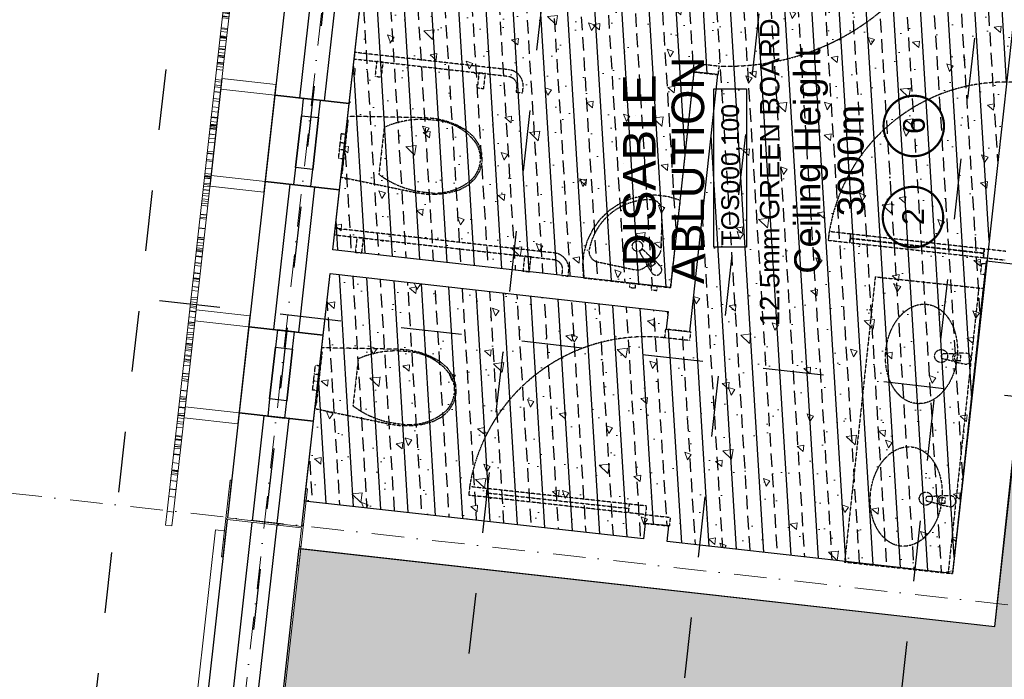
# Model space of a CAD drawing. Header units: millimetres. Extents: x -115474967 to 444143, y -74377 to 241828222.
# Tile 572 of 590: x 114559 to 119099, y 517280 to 520321. Entities that reach past the tile are written whole.
import ezdxf
from ezdxf.enums import TextEntityAlignment as Align

# ---------------------------------------------------------------- set-up
doc = ezdxf.new("R2010")
doc.units = ezdxf.units.MM
doc.header["$MEASUREMENT"] = 0
for name, pattern in [('( Dashed )', [0.75, 0.5, -0.25]), ('Block C$0$DASHED2', [0.375, 0.25, -0.125]), ('Dashed', [280, 140, -140]), ('Dot & Dashed', [280, 150, -60, 0, -70]), ('PHANTOM', [2.5, 1.25, -0.25, 0.25, -0.25, 0.25, -0.25])]:
    doc.linetypes.add(name, pattern=pattern)
for name, color, linetype in [('0-HACH', 9, 'Continuous'), ('00-1 FloorFinish', 1, 'Continuous'), ('00-1 FloorLevel', 7, 'Continuous'), ('00-2 Roof Lines', 8, 'Dashed'), ('00-2 Walls', 4, 'Continuous'), ('00-2 Windows', 1, 'Continuous'), ('00-3 Elev 01', 7, 'Continuous'), ('00-5 Grid 01', 9, 'PHANTOM'), ('A-DOOR NUMBERS', 7, 'Continuous')]:
    doc.layers.add(name, color=color, linetype=linetype)
for name, color, linetype, lineweight in [('00-1 Labels', 4, 'Continuous', 35), ('1HATCH', 8, 'Continuous', 0), ('2 Windows', 1, 'Continuous', 25), ('A_BEAMS_Pen_No__3', 7, 'Continuous', 15), ('A_COLUMNS_Pen_No__3', 7, 'Continuous', 15), ('B_FURN FIXED_Pen_No__86', 255, 'Continuous', 20)]:
    doc.layers.add(name, color=color, linetype=linetype, lineweight=lineweight)
doc.layers.add('0_cons_01', color=40, linetype='Continuous', lineweight=0, plot=False)
doc.layers.add('A_COLUMNS_Pen_No__7', color=7, linetype='Continuous', lineweight=5, true_color=0x3f3f3f)
doc.styles.add('ARIAL', font='arial.ttf')
doc.styles.add('GENERATED_STYLE_2', font='arial.ttf')

# ---------------------------------------------------------------- blocks, each defined once
blk = doc.blocks.new('LASER CUT SCREEN[7]', base_point=(-27509.6, 77928.2))
at = {"layer": 'A_BEAMS_Pen_No__3', "color": 7, "linetype": 'Continuous', "lineweight": 15}
for p, q in [((-30292.2, 78239.9), (-30288.9, 78269.8)), ((-30225, 78262.6), (-30288.9, 78269.8)), ((-30228.4, 78232.8), (-30292.2, 78239.9)), ((-30228.4, 78232.8), (-30225, 78262.6)), ((-29323.8, 78131.4), (-30228.4, 78232.8)), ((-29320.5, 78161.2), (-30225, 78262.6)), ((-30159.9, 78225.1), (-30156.6, 78254.9)), ((-30126.7, 78221.4), (-30123.4, 78251.2)), ((-30125.2, 78221.2), (-30121.9, 78251)), ((-30087, 78217), (-30083.7, 78246.8)), ((-30086.9, 78216.9), (-30083.6, 78246.8)), ((-30058.5, 78213.8), (-30055.1, 78243.6)), ((-30051, 78212.9), (-30047.6, 78242.7)), ((-30042.6, 78212), (-30039.2, 78241.8)), ((-30040.5, 78211.7), (-30037.2, 78241.6)), ((-30037.5, 78211.4), (-30034.1, 78241.2)), ((-30004.2, 78207.7), (-30000.8, 78237.5)), ((-29966.9, 78203.5), (-29963.5, 78233.3)), ((-29965.4, 78203.3), (-29962, 78233.1)), ((-29963.1, 78203.1), (-29959.8, 78232.9)), ((-29936.9, 78200.1), (-29933.5, 78229.9)), ((-29930, 78199.4), (-29926.7, 78229.2)), ((-29928.2, 78199.2), (-29924.9, 78229)), ((-29927.5, 78199.1), (-29924.2, 78228.9)), ((-29920.6, 78198.3), (-29917.2, 78228.1)), ((-29898.5, 78195.8), (-29895.2, 78225.6)), ((-29897, 78195.7), (-29893.6, 78225.5)), ((-29893.9, 78195.3), (-29890.6, 78225.1)), ((-29882.6, 78194.1), (-29879.3, 78223.9)), ((-29879.4, 78193.7), (-29876.1, 78223.5)), ((-29840, 78189.3), (-29836.6, 78219.1)), ((-29823.8, 78187.5), (-29820.5, 78217.3)), ((-29813.9, 78186.3), (-29810.5, 78216.2)), ((-29797, 78184.5), (-29793.7, 78214.3)), ((-29786.4, 78183.3), (-29783.1, 78213.1)), ((-29784, 78183), (-29780.7, 78212.8)), ((-29775.7, 78182.1), (-29772.4, 78211.9)), ((-29750.2, 78179.2), (-29746.8, 78209)), ((-29747.1, 78178.9), (-29743.7, 78208.7)), ((-29720.6, 78175.9), (-29717.3, 78205.7)), ((-29710.5, 78174.8), (-29707.2, 78204.6)), ((-29705.5, 78174.2), (-29702.2, 78204)), ((-29698.7, 78173.4), (-29695.3, 78203.3)), ((-29671.5, 78170.4), (-29668.1, 78200.2)), ((-29669.7, 78170.2), (-29666.4, 78200)), ((-29626.1, 78165.3), (-29622.7, 78195.1)), ((-29625.2, 78165.2), (-29621.9, 78195)), ((-29617, 78164.3), (-29613.6, 78194.1)), ((-29605.6, 78163), (-29602.3, 78192.8)), ((-29605.1, 78162.9), (-29601.7, 78192.8)), ((-29593.1, 78161.6), (-29589.8, 78191.4)), ((-29591.7, 78161.4), (-29588.3, 78191.3)), ((-29554.7, 78157.3), (-29551.3, 78187.1)), ((-29537.1, 78155.3), (-29533.8, 78185.2)), ((-29529.9, 78154.5), (-29526.5, 78184.3)), ((-29526.1, 78154.1), (-29522.8, 78183.9)), ((-29511.2, 78152.4), (-29507.9, 78182.2)), ((-29507.3, 78152), (-29503.9, 78181.8)), ((-29487.3, 78149.8), (-29484, 78179.6)), ((-29479.5, 78148.9), (-29476.2, 78178.7)), ((-29469.4, 78147.7), (-29466.1, 78177.6)), ((-29460.3, 78146.7), (-29457, 78176.5)), ((-29456.1, 78146.3), (-29452.8, 78176.1)), ((-29453.2, 78145.9), (-29449.9, 78175.7)), ((-29432.6, 78143.6), (-29429.3, 78173.4)), ((-29425.5, 78142.8), (-29422.1, 78172.6)), ((-29411.8, 78141.3), (-29408.4, 78171.1)), ((-29402.2, 78140.2), (-29398.8, 78170)), ((-29383.3, 78138.1), (-29380, 78167.9)), ((-29369.3, 78136.5), (-29365.9, 78166.3)), ((-29362.4, 78135.8), (-29359.1, 78165.6)), ((-29356.7, 78135.1), (-29353.4, 78164.9)), ((-29354.4, 78134.9), (-29351, 78164.7)), ((-29332, 78132.4), (-29328.7, 78162.2)), ((-29130.4, 78109.8), (-29323.8, 78131.4)), ((-29127, 78139.6), (-29320.5, 78161.2)), ((-29306.5, 78129.5), (-29303.2, 78159.3)), ((-29304.2, 78129.2), (-29300.9, 78159.1)), ((-29288.3, 78127.5), (-29284.9, 78157.3)), ((-29281.6, 78126.7), (-29278.3, 78156.5)), ((-29262.3, 78124.5), (-29259, 78154.4)), ((-29250.4, 78123.2), (-29247, 78153)), ((-29241.4, 78122.2), (-29238.1, 78152)), ((-29210.6, 78118.8), (-29207.3, 78148.6)), ((-29192.7, 78116.7), (-29189.4, 78146.6)), ((-29191.7, 78116.6), (-29188.4, 78146.4)), ((-29166, 78113.7), (-29162.6, 78143.6)), ((-29156.5, 78112.7), (-29153.1, 78142.5)), ((-29153.2, 78112.3), (-29149.9, 78142.1)), ((-29152.2, 78112.2), (-29148.8, 78142)), ((-29151.6, 78112.1), (-29148.2, 78142)), ((-29130.5, 78109.8), (-29127.2, 78139.6)), ((-29128.2, 78109.5), (-29124.9, 78139.3)), ((-28147.9, 78029.9), (-29127, 78139.6)), ((-29094.6, 78105.8), (-29091.3, 78135.6)), ((-29083.3, 78104.5), (-29080, 78134.3)), ((-29080.8, 78104.2), (-29077.5, 78134)), ((-29053.4, 78101.1), (-29050.1, 78131)), ((-29050.9, 78100.9), (-29047.6, 78130.7)), ((-28151.3, 78000.1), (-29130.4, 78109.8)), ((-29029.7, 78098.5), (-29026.4, 78128.3)), ((-29025.3, 78098), (-29022, 78127.8)), ((-29020.9, 78097.5), (-29017.6, 78127.3)), ((-29014.3, 78096.7), (-29010.9, 78126.6)), ((-29013.2, 78096.6), (-29009.9, 78126.4)), ((-29001.7, 78095.3), (-28998.3, 78125.2)), ((-28989.4, 78094), (-28986.1, 78123.8)), ((-28973.3, 78092.2), (-28969.9, 78122)), ((-28972.7, 78092.1), (-28969.3, 78121.9)), ((-28965.6, 78091.3), (-28962.3, 78121.1)), ((-28964.6, 78091.2), (-28961.3, 78121)), ((-28922.9, 78086.5), (-28919.5, 78116.3)), ((-28921.9, 78086.4), (-28918.6, 78116.2)), ((-28878.3, 78081.5), (-28875, 78111.3)), ((-28872.6, 78080.9), (-28869.2, 78110.7)), ((-28871.9, 78080.8), (-28868.6, 78110.6)), ((-28860.4, 78079.5), (-28857, 78109.3)), ((-28858.5, 78079.3), (-28855.2, 78109.1)), ((-28817.7, 78074.7), (-28814.4, 78104.5)), ((-28808.3, 78073.7), (-28805, 78103.5)), ((-28797.1, 78072.4), (-28793.8, 78102.2)), ((-28787.5, 78071.3), (-28784.1, 78101.2)), ((-28772.9, 78069.7), (-28769.5, 78099.5)), ((-28762.1, 78068.5), (-28758.7, 78098.3)), ((-28746.4, 78066.7), (-28743, 78096.5)), ((-28745.6, 78066.6), (-28742.3, 78096.5)), ((-28745.2, 78066.6), (-28741.8, 78096.4)), ((-28729.2, 78064.8), (-28725.8, 78094.6)), ((-28721.3, 78063.9), (-28717.9, 78093.7)), ((-28715.6, 78063.3), (-28712.2, 78093.1)), ((-28692.6, 78060.7), (-28689.3, 78090.5)), ((-28690.8, 78060.5), (-28687.5, 78090.3)), ((-28685.5, 78059.9), (-28682.2, 78089.7)), ((-28684.1, 78059.8), (-28680.8, 78089.6)), ((-28683.1, 78059.6), (-28679.7, 78089.5)), ((-28680.6, 78059.4), (-28677.3, 78089.2)), ((-28670.4, 78058.2), (-28667.1, 78088)), ((-28646.6, 78055.5), (-28643.2, 78085.4)), ((-28613, 78051.8), (-28609.6, 78081.6)), ((-28606, 78051), (-28602.6, 78080.8)), ((-28578.4, 78047.9), (-28575.1, 78077.7)), ((-28576.4, 78047.7), (-28573, 78077.5)), ((-28568.1, 78046.8), (-28564.8, 78076.6)), ((-28527.1, 78042.2), (-28523.7, 78072)), ((-28507.5, 78040), (-28504.2, 78069.8)), ((-28490, 78038), (-28486.7, 78067.8)), ((-28489, 78037.9), (-28485.7, 78067.7)), ((-28488.9, 78037.9), (-28485.6, 78067.7)), ((-28488.8, 78037.9), (-28485.5, 78067.7)), ((-28465.6, 78035.3), (-28462.2, 78065.1)), ((-28462.5, 78034.9), (-28459.1, 78064.7)), ((-28455.9, 78034.2), (-28452.6, 78064)), ((-28455.1, 78034.1), (-28451.7, 78063.9)), ((-28450.2, 78033.5), (-28446.9, 78063.4)), ((-28446.8, 78033.2), (-28443.5, 78063)), ((-28443.9, 78032.8), (-28440.6, 78062.7)), ((-28431.9, 78031.5), (-28428.5, 78061.3)), ((-28412.6, 78029.3), (-28409.3, 78059.1)), ((-28409.5, 78029), (-28406.1, 78058.8)), ((-28384.8, 78026.2), (-28381.5, 78056)), ((-28363.3, 78023.8), (-28359.9, 78053.6)), ((-28335.5, 78020.7), (-28332.2, 78050.5)), ((-28324.7, 78019.5), (-28321.4, 78049.3)), ((-28294.9, 78016.1), (-28291.6, 78046)), ((-28293, 78015.9), (-28289.6, 78045.7)), ((-28292.4, 78015.9), (-28289.1, 78045.7)), ((-28270.9, 78013.5), (-28267.6, 78043.3)), ((-28262.9, 78012.6), (-28259.5, 78042.4)), ((-28246.3, 78010.7), (-28242.9, 78040.5)), ((-28238.2, 78009.8), (-28234.8, 78039.6)), ((-28191.5, 78004.6), (-28188.1, 78034.4)), ((-28178.2, 78003.1), (-28174.8, 78032.9)), ((-28177.6, 78003), (-28174.3, 78032.8)), ((-28164.8, 78001.6), (-28161.5, 78031.4)), ((-28161.2, 78001.2), (-28157.9, 78031)), ((-28159, 78000.9), (-28155.6, 78030.7)), ((-28158.2, 78000.8), (-28154.9, 78030.6)), ((-27509.6, 77928.2), (-28151.3, 78000.1)), ((-27506.3, 77958), (-28147.9, 78029.9)), ((-28133.9, 77998.1), (-28130.6, 78027.9)), ((-28133.6, 77998.1), (-28130.2, 78027.9)), ((-28128, 77997.4), (-28124.7, 78027.3)), ((-28125.6, 77997.2), (-28122.3, 78027)), ((-28113.4, 77995.8), (-28110.1, 78025.6)), ((-28098.1, 77994.1), (-28094.8, 78023.9)), ((-28095, 77993.7), (-28091.6, 78023.6)), ((-28084.2, 77992.5), (-28080.9, 78022.4)), ((-28055.8, 77989.4), (-28052.4, 78019.2)), ((-28045.8, 77988.2), (-28042.4, 78018)), ((-28042.9, 77987.9), (-28039.6, 78017.7)), ((-28040.1, 77987.6), (-28036.8, 78017.4)), ((-28036.5, 77987.2), (-28033.1, 78017)), ((-28036, 77987.1), (-28032.7, 78017)), ((-28016.6, 77985), (-28013.3, 78014.8)), ((-28004.6, 77983.6), (-28001.3, 78013.4)), ((-28004.1, 77983.6), (-28000.7, 78013.4)), ((-27999.3, 77983), (-27996, 78012.8)), ((-27952.8, 77977.8), (-27949.5, 78007.6)), ((-27947.6, 77977.2), (-27944.3, 78007)), ((-27944.8, 77976.9), (-27941.5, 78006.7)), ((-27931, 77975.4), (-27927.6, 78005.2)), ((-27930.7, 77975.3), (-27927.4, 78005.2)), ((-27925.9, 77974.8), (-27922.6, 78004.6)), ((-27918, 77973.9), (-27914.7, 78003.7)), ((-27902.4, 77972.2), (-27899.1, 78002)), ((-27879.4, 77969.6), (-27876.1, 77999.4)), ((-27861.2, 77967.5), (-27857.8, 77997.4)), ((-27861, 77967.5), (-27857.7, 77997.3)), ((-27856.3, 77967), (-27852.9, 77996.8)), ((-27851.5, 77966.5), (-27848.2, 77996.3)), ((-27844.3, 77965.7), (-27840.9, 77995.5)), ((-27837.8, 77964.9), (-27834.4, 77994.7)), ((-27826, 77963.6), (-27822.6, 77993.4)), ((-27823.3, 77963.3), (-27819.9, 77993.1)), ((-27812, 77962), (-27808.7, 77991.9)), ((-27798.2, 77960.5), (-27794.9, 77990.3)), ((-27791.3, 77959.7), (-27788, 77989.5)), ((-27787.2, 77959.3), (-27783.9, 77989.1)), ((-27775.4, 77957.9), (-27772.1, 77987.8)), ((-27754.8, 77955.6), (-27751.4, 77985.4)), ((-27754.4, 77955.6), (-27751.1, 77985.4)), ((-27745.8, 77954.6), (-27742.5, 77984.4)), ((-27745.2, 77954.6), (-27741.9, 77984.4)), ((-27740.7, 77954), (-27737.4, 77983.9)), ((-27722.9, 77952.1), (-27719.6, 77981.9)), ((-27699.6, 77949.4), (-27696.2, 77979.3)), ((-27681.5, 77947.4), (-27678.2, 77977.2)), ((-27678.7, 77947.1), (-27675.3, 77976.9)), ((-27660.5, 77945.1), (-27657.2, 77974.9)), ((-27660.1, 77945), (-27656.8, 77974.8)), ((-27650.3, 77943.9), (-27646.9, 77973.7)), ((-27642.1, 77943), (-27638.8, 77972.8)), ((-27631.3, 77941.8), (-27627.9, 77971.6)), ((-27629.7, 77941.6), (-27626.3, 77971.4)), ((-27619.8, 77940.5), (-27616.5, 77970.3)), ((-27617.2, 77940.2), (-27613.9, 77970)), ((-27583.9, 77936.5), (-27580.6, 77966.3)), ((-27573.5, 77935.3), (-27570.1, 77965.1)), ((-27509.6, 77928.2), (-27506.3, 77958))]:
    blk.add_line(p, q, dxfattribs=at)
blk = doc.blocks.new('IPE Column 20[91]', base_point=(-30278.5, 77813.6))
at = {"layer": 'A_COLUMNS_Pen_No__7', "linetype": 'Continuous', "lineweight": 5, "true_color": 0x3f3f3f}
h = blk.add_hatch(dxfattribs=at)
h.set_pattern_fill('STEEL', color=250, style=0, pattern_type=2)
h.set_pattern_definition([(45, (0, 0), (-159.099, 159.099), []), (45, (-53.03, 53.03), (-159.099, 159.099), [])])
h.paths.add_polyline_path([(-30475.8, 77655.5), (-30122.1, 77615.1), (-30121.3, 77622), (-30294.6, 77641.9), (-30255.4, 77984.6), (-30082.1, 77964.8), (-30081.3, 77971.7), (-30434.9, 78012.2), (-30435.7, 78005.3), (-30262.4, 77985.4), (-30301.6, 77642.7), (-30475, 77662.5)])
at = {"layer": 'A_COLUMNS_Pen_No__3', "color": 7, "linetype": 'Continuous', "lineweight": 15}
for p, q in [((-30434.9, 78012.2), (-30435.7, 78005.3)), ((-30435.7, 78005.3), (-30262.4, 77985.4)), ((-30081.3, 77971.7), (-30434.9, 78012.2)), ((-30262.4, 77985.4), (-30301.6, 77642.7)), ((-30294.6, 77641.9), (-30255.4, 77984.6)), ((-30255.4, 77984.6), (-30082.1, 77964.8)), ((-30082.1, 77964.8), (-30081.3, 77971.7)), ((-30475, 77662.5), (-30475.8, 77655.5)), ((-30475.8, 77655.5), (-30122.1, 77615.1)), ((-30301.6, 77642.7), (-30475, 77662.5)), ((-30121.3, 77622), (-30294.6, 77641.9)), ((-30122.1, 77615.1), (-30121.3, 77622))]:
    blk.add_line(p, q, dxfattribs=at)
blk = doc.blocks.new('Room Tags')
at = {"layer": '00-1 FloorLevel', "color": 2}
blk.add_lwpolyline([(-571.3, -75.7), (646.5, -75.7), (646.5, -324.7), (-571.3, -324.7)], close=True, dxfattribs=at)
at = {"layer": '00-1 FloorFinish', "style": 'ARIAL'}
blk.add_attdef('F-FINISH', text='', height=150, dxfattribs=at).set_placement((5.1, -578), align=Align.CENTER)
at = {"layer": '00-1 FloorLevel', "style": 'ARIAL'}
blk.add_text('TOS:', height=136.36, dxfattribs=at).set_placement((-557.4, -200.2), align=Align.MIDDLE_LEFT)
blk.add_attdef('000,000', text='', height=136.4, dxfattribs=at).set_placement((606.9, -200.2), align=Align.MIDDLE_RIGHT)
at = {"layer": '00-1 Labels', "style": 'ARIAL'}
for tag, p in [('ROOM1?', (19, 746.2)), ('ROOM2?', (19, 373.1)), ('ROOM3?', (19, 0))]:
    blk.add_attdef(tag, text='', height=250, dxfattribs=at).set_placement(p, align=Align.CENTER)
blk = doc.blocks.new('123')
at = {"layer": '0-HACH', "ltscale": 5, "true_color": 0x939598, "transparency": 33554559}
h = blk.add_hatch(dxfattribs=at)
h.set_pattern_fill('BRASS', color=252, scale=500, angle=3.5)
h.set_pattern_definition([(3.5, (94749.18, -121076.4), (-7.63107, 124.76685), []), (3.5, (94745.37, -121014.02), (-7.63107, 124.76685), [62.5, -31.25])])
h.paths.add_polyline_path([(64571.6, -43447.9), (65620.7, -43565.7), (65445.8, -45123.7), (65363.4, -45114.8), (65351.5, -45224.1), (66537.3, -45352.7), (66549.1, -45243.4), (65555.2, -45135.6), (65730, -43577.6), (67916.2, -43822.9), (67742.5, -45372.8), (67643.1, -45362.3), (67630.8, -45471.6), (67730.2, -45482.8), (67582.4, -46804), (64236.9, -46434.9), (64384.3, -45119.3), (64456.8, -45127.1), (64468.6, -45017.8), (64396.6, -45009.9)])
at = {"layer": '1HATCH', "true_color": 0x636466, "transparency": 33554687}
h = blk.add_hatch(dxfattribs=at)
h.set_pattern_fill('AR-SAND', color=251, scale=50)
h.set_pattern_definition([(37.5, (94749.184, -121076.4), (-3.14967, 96.34119), [0, -76, 0, -85, 0, -81.25]), (7.5, (94749.18, -121076.4), (88.48884, 141.1073), [0, -41, 0, -68.5, 0, -26.25]), (327.5, (94687.68, -121076.4), (155.70709, 0.28295), [0, -25, 0, -90, 0, -117.5]), (317.5, (94687.68, -121076.4), (150.30633, 43.88378), [0, -12.5, 0, -59, 0, -67.5])])
h.paths.add_polyline_path([(47003.1, -53356.4), (46704.3, -49001), (46701, -48950), (49324.1, -48778.4), (49180.8, -46587.6), (49234.6, -46583.9), (49228.2, -46493.1), (54727.9, -47109.3), (54815.4, -46328.3), (55255.1, -42403.9), (64352.2, -43429.9), (63993.7, -46630), (65194.1, -46764.5), (65194.1, -52845.5), (47276.6, -52663.5), (47330.4, -53334.5)])
h = blk.add_hatch(dxfattribs=at)
h.set_pattern_fill('AR-CONC', color=251, scale=50)
h.set_pattern_definition([(50, (94749.18, -121076.4), (358.6301, -31.3761), [37.5, -412.5]), (355, (94749.2, -121076.4), (-69.3757, 376.096), [30, -330]), (100.45144, (94779.07, -121079), (289.2544, 344.72), [31.8701, -350.571]), (46.1842, (94749.2, -120976.4), (533.6207, -82.7596), [56.25, -618.75]), (96.6356, (94793.65, -120983.3), (467.331, 487.0593), [47.805, -525.857]), (351.1842, (94749.2, -120976.4), (467.331, 487.0593), [45, -495]), (21, (94799.18, -121001.4), (298.4535, -201.3094), [37.5, -412.5]), (326, (94799.2, -121001.4), (121.6577, 362.575), [30, -330]), (71.45144, (94824.06, -121018.18), (420.1112, 161.2656), [31.8701, -350.571]), (37.5, (94749.18, -121076.4), (6.07993, 166.44693), [0, -326, 0, -335, 0, -331.25]), (7.5, (94749.18, -121076.4), (131.53477, 197.20586), [0, -191, 0, -318.5, 0, -126.25]), (327.5, (94637.68, -121076.4), (266.91122, -11.27744), [0, -125, 0, -390, 0, -517.5]), (317.5, (94587.68, -121076.4), (291.5931, 50.0525), [0, -162.5, 0, -259, 0, -367.5])])
h.paths.add_polyline_path([(64571.6, -43447.6), (65620.7, -43565.3), (65445.9, -45123.4), (65363.5, -45114.4), (65351.5, -45223.8), (66537.3, -45352.4), (66549.2, -45243), (65555.2, -45135.2), (65730.1, -43577.2), (67916.3, -43822.5), (67742.6, -45372.4), (67643.1, -45362), (67630.9, -45471.3), (67730.3, -45482.4), (67582.4, -46803.6), (64236.9, -46434.5), (64384.4, -45118.9), (64456.8, -45126.8), (64468.7, -45017.4), (64396.6, -45009.6)])
at = {"layer": '00-2 Roof Lines', "ltscale": 2}
for p, q in [((49030, -40845.1), (79920, -44306.3)), ((48953.3, -41529.9), (79843.3, -44991.1)), ((48842, -42523.6), (79731.9, -45984.9)), ((64091.7, -55301.2), (65504.7, -42691.1)), ((48730.6, -43517.4), (79620.6, -46978.7)), ((48619.2, -44511.2), (79509.2, -47972.4))]:
    blk.add_line(p, q, dxfattribs=at)
at = {"layer": '00-2 Roof Lines', "linetype": '( Dashed )'}
for p, q in [((65081.1, -43504.9), (65083.3, -43485)), ((65083.3, -43485), (65099.9, -43486.8)), ((65099.9, -43486.8), (65124.1, -43489.6)), ((65121.9, -43509.4), (65124.1, -43489.6)), ((65124.1, -43489.6), (65128.7, -43490.1)), ((65128.7, -43490.1), (65140, -43491.3)), ((65081.1, -43504.9), (65097.7, -43506.7)), ((65097.7, -43506.7), (65121.9, -43509.4)), ((65121.9, -43509.4), (65126.5, -43510)), ((65126.5, -43510), (65137.8, -43511.2)), ((65137.8, -43511.2), (65149, -43512.5)), ((65140, -43491.3), (65151.2, -43492.6)), ((65149, -43512.5), (65153.7, -43513)), ((65151.2, -43492.6), (65155.9, -43493.1)), ((65153.7, -43513), (65155.9, -43493.1)), ((65153.7, -43513), (65177.8, -43515.7)), ((65155.9, -43493.1), (65180, -43495.8)), ((65177.8, -43515.7), (65194.4, -43517.6)), ((65180, -43495.8), (65196.6, -43497.7)), ((65194.4, -43517.6), (65196.6, -43497.7)), ((66148.4, -43624.5), (66150.7, -43604.6)), ((66148.4, -43624.5), (66165, -43626.3)), ((66150.7, -43604.6), (66167.2, -43606.4)), ((66165, -43626.3), (66189.2, -43629)), ((66167.2, -43606.4), (66191.4, -43609.1)), ((66189.2, -43629), (66191.4, -43609.1)), ((66191.4, -43609.1), (66196.1, -43609.7)), ((66196.1, -43609.7), (66207.3, -43610.9)), ((66207.3, -43610.9), (66218.5, -43612.2)), ((66218.5, -43612.2), (66223.2, -43612.7)), ((66221, -43632.6), (66223.2, -43612.7)), ((66223.2, -43612.7), (66247.4, -43615.4)), ((66247.4, -43615.4), (66263.9, -43617.3)), ((66261.7, -43637.2), (66263.9, -43617.3)), ((65118.5, -43683.2), (65010.2, -43671)), ((66189.2, -43629), (66193.8, -43629.5)), ((66193.8, -43629.5), (66205.1, -43630.8)), ((66205.1, -43630.8), (66216.3, -43632.1)), ((66216.3, -43632.1), (66221, -43632.6)), ((66221, -43632.6), (66245.1, -43635.3)), ((66245.1, -43635.3), (66261.7, -43637.2)), ((65226.8, -43695.3), (65118.5, -43683.2)), ((66185.8, -43802.8), (66077.5, -43790.6)), ((66294.1, -43814.9), (66185.8, -43802.8)), ((64508.7, -45019.6), (64598, -44204.5)), ((64548.5, -45024), (64637.8, -44208.9)), ((64637.8, -44208.9), (64598, -44204.5)), ((64609.2, -44286.2), (64537.3, -44942.3)), ((64629, -44288.4), (64589.3, -44284)), ((65674.1, -44798.3), (65637.8, -44970.1)), ((64557.2, -44944.5), (64517.4, -44940.1)), ((64468.9, -45015.3), (64456.4, -45129.6)), ((64468.9, -45015.3), (64508.7, -45019.6)), ((64508.7, -45019.6), (64496.2, -45133.9)), ((64548.5, -45024), (64508.7, -45019.6)), ((65648.9, -45043.4), (65660.5, -45034.2)), ((65665.8, -45064.7), (65648.9, -45043.4)), ((65677.5, -45055.4), (65665.8, -45064.7)), ((65311.3, -45223.2), (65323.8, -45108.9)), ((65323.8, -45108.9), (65363.6, -45113.3)), ((65351.1, -45227.6), (65363.6, -45113.3)), ((65910.2, -45094.5), (65734.8, -45091.7)), ((64496.2, -45133.9), (64456.4, -45129.6)), ((65351.1, -45227.6), (65311.3, -45223.2)), ((66549.8, -45239.6), (66537.3, -45353.9)), ((66549.8, -45239.6), (66589.6, -45243.9)), ((66589.6, -45243.9), (66577.1, -45358.2)), ((66577.1, -45358.2), (66537.3, -45353.9)), ((65773.7, -45862), (65762.6, -45961.4)), ((65813.5, -45866.4), (65773.7, -45862)), ((65802.3, -45965.8), (65813.5, -45866.4)), ((64290.3, -45937.8), (64236.9, -46434.9)), ((65605.1, -46079.1), (64290.3, -45937.8)), ((65782.5, -45963.6), (65713.5, -46579.7)), ((65762.6, -45961.4), (65802.3, -45965.8)), ((65605.1, -46079.1), (65551.7, -46576.2)), ((64559.5, -46399.3), (64561.1, -46384.5)), ((64588.2, -46387.4), (64586.6, -46402.2)), ((65551.7, -46576.2), (64236.9, -46434.9)), ((65553.8, -46556.3), (64239, -46415)), ((64586.6, -46402.2), (64559.5, -46399.3)), ((65216.9, -46469.9), (65218.5, -46455.1)), ((65244, -46472.8), (65216.9, -46469.9)), ((65245.6, -46458), (65244, -46472.8)), ((65615.4, -46583.9), (65617.6, -46565)), ((65617.6, -46565), (65667.2, -46570.5)), ((65667.2, -46570.5), (65665.1, -46589.4)), ((65693.6, -46577.5), (65682.5, -46676.9)), ((65733.4, -46582), (65693.6, -46577.5)), ((65722.3, -46681.3), (65733.4, -46582))]:
    blk.add_line(p, q, dxfattribs=at)
at = {"layer": '00-2 Roof Lines', "linetype": '( Dashed )', "flags": 128}
for points in [[(64918.9, -43942.9), (64925.7, -43993.8), (64939.4, -44042.5), (64960.7, -44082.3), (64990.3, -44114.4), (65026.4, -44136.5), (65066.5, -44147.2), (65108, -44145.6), (65148, -44132), (65184.1, -44107.4), (65213.6, -44073.3), (65237.8, -44028.7), (65255.6, -43980.7), (65266.8, -43930.3), (65271, -43878.7), (65277.9, -43526.9), (64997.7, -43495.5), (64926.5, -43840.1), (64919.2, -43891.3)], [(65260, -43524.9), (65015.5, -43497.5), (65015, -43502.5), (65259.4, -43529.9)], [(65986.2, -44062.5), (65993, -44113.4), (66006.7, -44162.1), (66028, -44201.9), (66057.6, -44234), (66093.7, -44256.1), (66133.8, -44266.8), (66175.3, -44265.2), (66215.4, -44251.6), (66251.4, -44227), (66281, -44192.9), (66305.1, -44148.3), (66322.9, -44100.3), (66334.1, -44049.9), (66338.3, -43998.3), (66345.2, -43646.5), (66065, -43615.1), (65993.8, -43959.7), (65986.5, -44010.9)], [(66327.3, -43644.5), (66082.8, -43617.1), (66082.3, -43622.1), (66326.8, -43649.5)], [(65715, -43711.7), (65783.6, -43719.4), (65786.9, -43689.6), (65718.3, -43681.9)], [(66526, -43802.6), (66594.6, -43810.3), (66597.9, -43780.5), (66529.4, -43772.8)], [(66473.1, -44274), (66541.7, -44281.7), (66545, -44251.9), (66476.5, -44244.2)], [(65628.3, -44484.4), (65696.8, -44492.1), (65700.2, -44462.3), (65631.6, -44454.6)], [(65957, -45180.7), (65974.3, -45125.4), (65981.5, -45067.9), (65978.4, -45010), (65965.2, -44953.6), (65942.2, -44900.4), (65910.2, -44852.1), (65870.2, -44810.2), (65823.4, -44776), (65771.4, -44750.7), (65715.6, -44734.9), (65658, -44729.2), (65600.3, -44733.8), (65555.2, -45135.6)], [(65573.2, -44975.1), (65576.2, -44948.3), (65556.3, -44946), (65553.3, -44972.9)], [(65562.1, -45074.5), (65565.1, -45047.6), (65545.2, -45045.4), (65542.2, -45072.2)]]:
    blk.add_lwpolyline(points, close=True, dxfattribs=at)
for points in [[(65714.9, -44599.8), (65828.4, -43588.6), (65798.6, -43585.3), (65685.1, -44596.4, -0.414214), (65635.4, -44636.1), (65611.5, -44633.5), (65608.2, -44663.3), (65632.1, -44665.9, 0.414214), (65714.9, -44599.8)], [(66559.8, -44389.4), (66639.5, -43679.5), (66609.6, -43676.1), (66530, -44386, -0.414214), (66480.2, -44425.7), (66456.4, -44423), (66453, -44452.9), (66476.9, -44455.5, 0.414214), (66559.8, -44389.4)], [(65653.5, -45089.1), (65683.8, -45059.8, 0.12102), (65689.2, -45051.3), (65726.4, -45013.1, 0.882566), (65712.6, -44995.8), (65667.1, -45023.6, 0.12102), (65657.6, -45027), (65622.3, -45050.1, 1)], [(64595.3, -46428.1), (64595.8, -46386, 0.12102), (64593.5, -46376.2), (64592.6, -46322.9, 0.882566), (64570.5, -46320.5), (64558.3, -46372.4, 0.12102), (64554, -46381.5), (64545.5, -46422.8, 1)], [(65252.6, -46498.8), (65253.1, -46456.7, 0.12102), (65250.9, -46446.9), (65250, -46393.5, 0.882566), (65227.9, -46391.2), (65215.7, -46443.1, 0.12102), (65211.4, -46452.2), (65202.9, -46493.5, 1)]]:
    blk.add_lwpolyline(points, format="xyb", close=True, dxfattribs=at)
at = {"layer": '00-2 Roof Lines', "linetype": '( Dashed )'}
for points in [[(65762.6, -45961.4), (65693.6, -46577.5), (65713.5, -46579.7), (65782.5, -45963.6)], [(65782.5, -45963.6), (65713.5, -46579.7), (65733.4, -46582), (65802.3, -45965.8)]]:
    blk.add_lwpolyline(points, close=True, dxfattribs=at)
for centre in [(64582.6, -46312.2), (65240, -46382.9)]:
    blk.add_circle(centre, 30, dxfattribs=at)
for centre, radius, start, end in [((64506.9, -45020.1), 821.8, 353.7985, 80.8356), ((65669, -45044.8), 13.6, 308.5972, 128.5972), ((65669.2, -45044.6), 21.1, 341.3682, 95.8262), ((67680.6, -45401.5), 1104.4, 177.754, 257.4248), ((65682.5, -46676.9), 820, 353.6147, 83.6147), ((64574.7, -46385.7), 21.1, 26.6357, 141.0937), ((64574.7, -46385.9), 13.6, 353.8647, 173.8647), ((65232.1, -46456.3), 21.1, 26.6357, 141.0937), ((65232, -46456.6), 13.6, 353.8647, 173.8647)]:
    blk.add_arc(centre, radius, start, end, dxfattribs=at)
for centre, major_axis, ratio, start_param, end_param in [((65351.1, -43925.5), (47.4, 422.9), 0.999377, 1.041392, 1.594412), ((64838.1, -43868), (47.4, 422.9), 0.999377, 4.688771, 5.241791), ((66418.4, -44045.1), (47.4, 422.9), 0.999377, 1.041392, 1.594412), ((65905.4, -43987.6), (47.4, 422.9), 0.999377, 4.688771, 5.241791), ((65180.8, -43930.9), (28.6, 255.5), 0.999377, 1.515065, 2.415654), ((65002.9, -43911), (28.6, 255.5), 0.999377, 3.867528, 4.768116), ((66248.1, -44050.5), (28.6, 255.5), 0.999377, 1.515065, 2.415654), ((66070.3, -44030.6), (28.6, 255.5), 0.999377, 3.867528, 4.768116), ((65083.7, -44001), (15.4, 137.7), 0.999377, 2.509088, 3.135732), ((65082.1, -44000.8), (15.4, 137.7), 0.999377, 3.147454, 3.774097), ((66151, -44120.6), (15.4, 137.7), 0.999377, 2.509088, 3.135732), ((66149.4, -44120.4), (15.4, 137.7), 0.999377, 3.147454, 3.774097), ((65722.3, -44808.5), (5.5, 49), 0.999372, 6.175569, 7.757508), ((65678.3, -45037.7), (31.5, 280.5), 0.999372, 4.796606, 6.20048), ((65689.6, -44981), (5.9, 52.6), 0.999372, 1.474323, 2.181444), ((65907.7, -44854.1), (34.1, 303.5), 0.999372, 2.204538, 2.507899), ((65735.6, -45038.8), (5.9, 52.6), 0.999372, 2.530551, 3.237673), ((65911, -45045.2), (5.5, 49), 0.999372, 3.237673, 4.819612)]:
    blk.add_ellipse(centre, major_axis=major_axis, ratio=ratio, start_param=start_param, end_param=end_param, dxfattribs=at)
for centre, major_axis, ratio in [((65746.6, -44982.7), (2.7, 23.7), 0.999372), ((64592.3, -46221.7), (-228.7, 24.6), 0.717391), ((65249.7, -46292.3), (-228.7, 24.6), 0.717391)]:
    blk.add_ellipse(centre, major_axis=major_axis, ratio=ratio, dxfattribs=at)
at = {"layer": '00-2 Walls'}
for p, q in [((64485.9, -43091), (63032.2, -42928.1)), ((64473.1, -43205.3), (63019.4, -43042.4)), ((64460.3, -43319.6), (63006.6, -43156.7)), ((64939, -43488.9), (64977.4, -43146.1)), ((64964.6, -43260.4), (64480.7, -43206.2)), ((65374.9, -43190.6), (65336.5, -43533.5)), ((62993.8, -43271), (64353, -43423.3)), ((66031.9, -43380), (65362.1, -43304.9)), ((66006.3, -43608.5), (66044.7, -43265.7)), ((64951.8, -43374.7), (64467.9, -43320.4)), ((64455.1, -43434.7), (64939, -43488.9)), ((66019.1, -43494.2), (65349.3, -43419.2)), ((68954.6, -43707.4), (66429.4, -43424.5)), ((65336.5, -43533.5), (65620.7, -43565.3)), ((65620.7, -43565.3), (65445.8, -45123.7)), ((65555.2, -45135.6), (65730, -43577.6)), ((65730, -43577.6), (66006.3, -43608.5)), ((68941.8, -43821.7), (66416.6, -43538.8)), ((65363.4, -45114.8), (65351.5, -45224.1)), ((65445.8, -45123.7), (65363.4, -45114.8)), ((66549.5, -45243.4), (65555.2, -45135.6)), ((65351.5, -45224.1), (66537.3, -45352.7)), ((66537.3, -45352.7), (66549.5, -45243.4))]:
    blk.add_line(p, q, dxfattribs=at)
for points in [[(64977.4, -43146.1), (64493.5, -43091.9)], [(66044.7, -43265.7), (65374.9, -43190.6)], [(66442.2, -43310.2), (66403.8, -43653.1), (67916.3, -43822.5)], [(68967.4, -43593.2), (66442.2, -43310.2)], [(64353, -43423.3), (63993.7, -46630), (65194.1, -46759)], [(64396.6, -45009.9), (64571.6, -43447.8)], [(64384.3, -45119.3), (64456.8, -45127.1), (64468.6, -45017.8), (64396.6, -45009.9)], [(64236.9, -46434.9), (64384.3, -45119.3)], [(65414.1, -46782.7), (65652.6, -46809.4), (65677.1, -46590.7), (65438.1, -46564)]]:
    blk.add_lwpolyline(points, dxfattribs=at)
at = {"layer": '00-2 Windows'}
for points in [[(64939, -43489), (65336.5, -43533.5), (65374.9, -43190.6), (64977.4, -43146.1)], [(64953.8, -43357.3), (65033.3, -43366.2), (65042.2, -43286.7), (64962.7, -43277.8)], [(65042.2, -43286.7), (65280.7, -43313.4), (65280.7, -43313.4), (65042.2, -43286.7)], [(66006.3, -43608.6), (66403.8, -43653.1), (66442.2, -43310.2), (66044.7, -43265.7)], [(65271.8, -43392.9), (65351.3, -43401.8), (65360.2, -43322.3), (65280.7, -43313.4)], [(65271.8, -43392.9), (65033.3, -43366.2), (65033.3, -43366.2), (65271.8, -43392.9)], [(66021.1, -43476.9), (66100.6, -43485.8), (66109.5, -43406.3), (66030, -43397.4)], [(66109.5, -43406.3), (66348, -43433), (66348, -43433), (66109.5, -43406.3)], [(66339.1, -43512.5), (66418.6, -43521.4), (66427.5, -43441.9), (66348, -43433)], [(66339.1, -43512.5), (66100.6, -43485.8), (66100.6, -43485.8), (66339.1, -43512.5)]]:
    blk.add_lwpolyline(points, close=True, dxfattribs=at)
at = {"layer": '00-3 Elev 01'}
blk.add_lwpolyline([(64571.6, -43447.9), (65620.7, -43565.7), (65445.8, -45123.7), (65363.4, -45114.8), (65351.5, -45224.1), (66537.3, -45352.7), (66549.1, -45243.4), (65555.2, -45135.6), (65730, -43577.6), (67916.2, -43822.9), (67742.5, -45372.8), (67643.1, -45362.3), (67630.8, -45471.6), (67730.2, -45482.8), (67582.4, -46804), (64236.9, -46434.9), (64384.3, -45119.3), (64456.8, -45127.1), (64468.6, -45017.8), (64396.6, -45009.9)], close=True, dxfattribs=at)
at = {"layer": '00-5 Grid 01', "linetype": 'Dot & Dashed', "lineweight": 5}
for p, q in [((31877.1, -39610.8), (80603.9, -45070.6)), ((64858, -39861.3), (62818.9, -58059.2))]:
    blk.add_line(p, q, dxfattribs=at)
at = {"layer": '0_cons_01'}
for p, q in [((65013.5, -43497.3), (65262, -43525.1)), ((66080.9, -43616.9), (66329.3, -43644.7))]:
    blk.add_line(p, q, dxfattribs=at)
for points in [[(47003.1, -53356.4), (46704.3, -49001), (46701, -48950), (49324.1, -48778.4), (49180.8, -46587.6), (49234.6, -46583.9), (49228.2, -46493.1), (54727.9, -47109.3), (54815.4, -46328.3), (55255.1, -42403.9), (64352.2, -43429.9), (63993.7, -46630), (65194.1, -46764.5), (65194.1, -52845.5), (47276.6, -52663.5), (47330.4, -53334.5)], [(65452.4, -42947.7), (65424.6, -43196), (64927.8, -43140.3), (64955.6, -42892)], [(66519.7, -43067.1), (66491.9, -43315.5), (65995.1, -43259.9), (66023, -43011.5)], [(66023, -43011.9), (65995.1, -43260.1), (66491.9, -43315.8), (66519.8, -43067.5)]]:
    blk.add_lwpolyline(points, close=True, dxfattribs=at)
for points in [[(64438.7, -43037.6), (63037.6, -42880.2)], [(65005.3, -42897.6), (64955.6, -42892.1)], [(64977.4, -43146.1), (65005.3, -42897.6)], [(65402.7, -42942.1), (65374.9, -43190.6)], [(65452.4, -42947.7), (65402.7, -42942.1)], [(66072.6, -43017.1), (66023, -43011.5)], [(66044.7, -43265.7), (66072.6, -43017.1)], [(64433.1, -43087.3), (64438.7, -43037.6)], [(66470.1, -43061.6), (66442.2, -43310.2)], [(66519.7, -43067.1), (66470.1, -43061.6)], [(65438.1, -46564), (64236.9, -46434.9)]]:
    blk.add_lwpolyline(points, dxfattribs=at)
at = {"layer": '2 Windows', "linetype": 'Block C$0$DASHED2', "ltscale": 25, "const_width": 10}
for points in [[(65741.1, -46253, -0.419873), (65883.2, -46113.6, -0.415645), (66019.9, -46256.3, -0.406733), (65880.7, -46392.4, -0.414635), (65741.1, -46253)], [(66161, -46256.7, -0.419873), (66303.1, -46117.3, -0.415645), (66439.9, -46260.1, -0.406733), (66300.7, -46396.1, -0.414635), (66161, -46256.7)]]:
    blk.add_lwpolyline(points, format="xyb", dxfattribs=at)
ref = blk.add_blockref('Room Tags', (66084.2, -45290.2), dxfattribs=dict(xscale=0.6000000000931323, yscale=0.6000000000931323, zscale=0.6000000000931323))
ref.add_attrib('ROOM2?', 'DISABLE', dxfattribs={"layer": '00-1 Labels', "height": 150, "style": 'ARIAL'}).set_placement((66095.6, -45066.3), align=Align.CENTER)
ref.add_attrib('ROOM3?', 'ABLUTION', dxfattribs={"layer": '00-1 Labels', "height": 150, "style": 'ARIAL'}).set_placement((66095.6, -45290.2), align=Align.CENTER)
ref.add_attrib('000,000', '000,100', dxfattribs={"layer": '00-1 FloorLevel', "height": 81.82, "style": 'ARIAL'}).set_placement((66401.8, -45410.3), align=Align.MIDDLE_RIGHT)
ref.add_attrib('F-FINISH', '12.5mm GREEN BOARD', dxfattribs={"layer": '00-1 FloorFinish', "height": 90, "style": 'ARIAL'}).set_placement((66087.2, -45637), align=Align.CENTER)
at = {"layer": '0_cons_01'}
for name, p in [('LASER CUT SCREEN[7]', (67239.6, -43148.2)), ('IPE Column 20[91]', (64470.7, -43262.8))]:
    blk.add_blockref(name, p, dxfattribs=at)
at = {"layer": 'A-DOOR NUMBERS', "color": 1, "width": 1949.98, "attachment_point": 1, "style": 'ARIAL'}
for s, insert, char_height in [('\\pxqc;Ceiling Height\\P3000m', (65166.1, -45705.5), 120), ('2', (65843.5, -46203.9), 100), ('6', (66263.4, -46207.6), 100)]:
    blk.add_mtext(s, dxfattribs=dict(at, insert=insert, char_height=char_height))
at = {"layer": 'B_FURN FIXED_Pen_No__86', "color": 255, "lineweight": 20, "style": 'GENERATED_STYLE_2'}
blk.add_attdef('txt', text='', height=120, rotation=273.3691, dxfattribs=at).set_placement((35588.4, -53539), align=Align.MIDDLE_CENTER)

msp = doc.modelspace()

# ---------------------------------------------------------------- block references
at = {"layer": '0_cons_01', "rotation": 90}
msp.add_blockref('123', (72424.96119, 453530.65794), dxfattribs=at)

doc.saveas('drawing.dxf')
